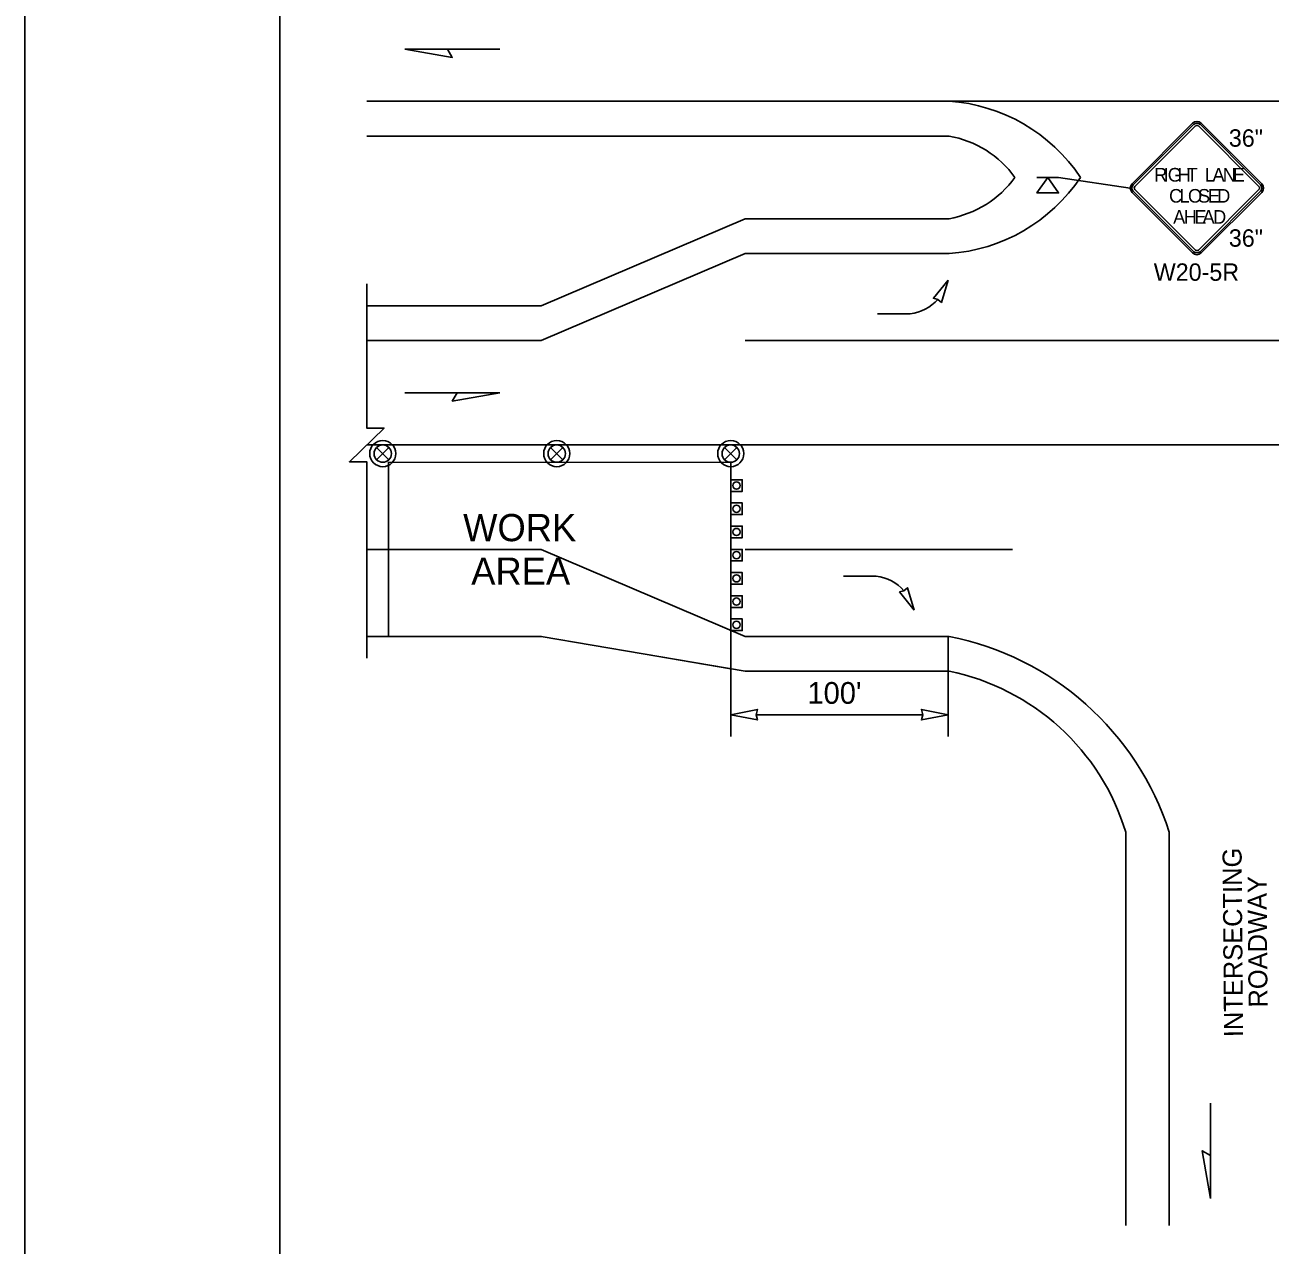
# Model space of a CAD drawing. Extents: x 99958 to 100136, y 99935 to 100013.
# Drawn here: x 100059.062 to 100063.643, y 100001.834 to 100006.321 of the extents above; entities that cross this region are included whole.
import ezdxf

# ---------------------------------------------------------------- set-up
doc = ezdxf.new("R2010")
doc.units = 0
for name, color, linetype in [('RD_ED_ShoulderPavedEdge', 7, 'Continuous'), ('RD_MK_LineEdgeWhite', 7, 'Continuous'), ('RD_MK_LineEdgeYellow', 7, 'Continuous'), ('RD_MK_LineLane', 7, 'Continuous'), ('SH_DE_DetailBody1Text', 7, 'Continuous'), ('SH_GI_PlotLimits', 7, 'Continuous'), ('SH_GI_SheetBorder', 7, 'Continuous'), ('TR_SN_ConstructionSigns', 7, 'Continuous'), ('TR_WZ_ArrowLeftStrRightTurn', 7, 'Continuous'), ('TR_WZ_PortableSignMountBlk-Org', 7, 'Continuous'), ('TR_WZ_TrafficCone', 7, 'Continuous'), ('TR_WZ_TrafficSafetyDrum', 7, 'Continuous'), ('TR_WZ_WorkAreaLabel', 7, 'Continuous'), ('TR_WZ_WorkZoneDetails', 7, 'Continuous'), ('TR_WZ_WorkZoneTextCurrent', 7, 'Continuous')]:
    doc.layers.add(name, color=color, linetype=linetype)

msp = doc.modelspace()

# ---------------------------------------------------------------- linework, layer by layer
at = {"layer": 'RD_ED_ShoulderPavedEdge'}
for p, q in [((100060.32, 100005.9124), (100062.4619, 100005.9124)), ((100060.9619, 100005.2885), (100061.7119, 100005.6084)), ((100061.7119, 100005.6084), (100062.4619, 100005.6084)), ((100060.32, 100005.2885), (100060.9619, 100005.2885)), ((100060.32, 100004.0724), (100060.9619, 100004.0724)), ((100060.9619, 100004.0724), (100061.7119, 100003.9444)), ((100061.7119, 100003.9444), (100062.4619, 100003.9444))]:
    msp.add_line(p, q, dxfattribs=at)
msp.add_lwpolyline([(100063.1119, 100001.9059), (100063.1119, 100003.3524)], dxfattribs=at)
for centre, radius, start, end in [((100062.3952, 100005.5361), 0.3822, 35.9393, 79.9433), ((100062.3952, 100005.9848), 0.3822, 280.0567, 324.0607), ((100062.2915, 100003.1044), 0.8571, 16.8187, 78.5287)]:
    msp.add_arc(centre, radius, start, end, dxfattribs=at)
at = {"layer": 'RD_MK_LineEdgeWhite'}
msp.add_line((100063.2719, 100003.3524), (100063.2719, 100001.9059), dxfattribs=at)
msp.add_arc((100062.257, 100003.0262), 1.0661, 17.8172, 78.9158, dxfattribs=at)
at = {"layer": 'RD_MK_LineEdgeYellow'}
for p, q in [((100060.32, 100006.0404), (100062.4619, 100006.0404)), ((100062.4619, 100006.0404), (100064.3984, 100006.0404)), ((100060.9619, 100005.1604), (100061.7119, 100005.4804)), ((100061.7119, 100005.4804), (100062.4619, 100005.4804)), ((100060.32, 100005.1604), (100060.9619, 100005.1604)), ((100062.9455, 100005.1604), (100064.8819, 100005.1604)), ((100060.32, 100004.3924), (100060.9619, 100004.3924)), ((100061.7119, 100004.0724), (100062.4619, 100004.0724))]:
    msp.add_line(p, q, dxfattribs=at)
for centre, start, end in [((100062.4204, 100005.4112), 33.6284, 86.2234), ((100062.4204, 100006.1097), 273.7766, 326.3716)]:
    msp.add_arc(centre, 0.6306, start, end, dxfattribs=at)
at = {"layer": 'RD_MK_LineLane'}
for points in [[(100062.9455, 100005.1604), (100061.7119, 100005.1604)], [(100067.555, 100004.7764), (100060.32, 100004.7764)], [(100061.7119, 100004.0724), (100060.9619, 100004.3924)], [(100062.6955, 100004.3924), (100061.7119, 100004.3924)]]:
    msp.add_lwpolyline(points, dxfattribs=at)
at = {"layer": 'SH_GI_PlotLimits'}
msp.add_lwpolyline([(100059.0625, 99999.6875), (100076.0625, 99999.6875), (100076.0625, 100010.6875), (100059.0625, 100010.6875)], close=True, dxfattribs=at)
at = {"layer": 'SH_GI_SheetBorder'}
msp.add_line((100060, 100010.375), (100060, 100000), dxfattribs=at)
at = {"layer": 'TR_SN_ConstructionSigns'}
for p, q in [((100063.358, 100005.9599), (100063.1352, 100005.7371)), ((100063.3624, 100005.9554), (100063.1396, 100005.7327)), ((100063.1458, 100005.7265), (100063.3686, 100005.9493)), ((100063.3792, 100005.9493), (100063.6019, 100005.7265)), ((100063.6081, 100005.7327), (100063.3854, 100005.9554)), ((100063.6125, 100005.7371), (100063.3898, 100005.9599)), ((100063.1352, 100005.7053), (100063.358, 100005.4826)), ((100063.1396, 100005.7097), (100063.3624, 100005.487)), ((100063.3686, 100005.4932), (100063.1458, 100005.7159)), ((100063.6019, 100005.7159), (100063.3792, 100005.4932)), ((100063.3854, 100005.487), (100063.6081, 100005.7097)), ((100063.3898, 100005.4826), (100063.6125, 100005.7053))]:
    msp.add_line(p, q, dxfattribs=at)
for centre, radius, start, end in [((100063.3739, 100005.9439), 0.0225, 45, 135), ((100063.3739, 100005.9439), 0.0162, 45, 135), ((100063.3739, 100005.9439), 0.0075, 45, 135), ((100063.1511, 100005.7212), 0.0225, 135, 225), ((100063.1511, 100005.7212), 0.0162, 135, 225), ((100063.1511, 100005.7212), 0.0075, 135, 225), ((100063.5966, 100005.7212), 0.0075, 315, 45), ((100063.5966, 100005.7212), 0.0162, 315, 45), ((100063.5966, 100005.7212), 0.0225, 315, 45), ((100063.3739, 100005.4985), 0.0075, 225, 315), ((100063.3739, 100005.4985), 0.0225, 225, 315), ((100063.3739, 100005.4985), 0.0162, 225, 315)]:
    msp.add_arc(centre, radius, start, end, dxfattribs=at)
at = {"layer": 'TR_WZ_ArrowLeftStrRightTurn'}
for p, q in [((100062.3186, 100005.2587), (100062.1986, 100005.2587)), ((100062.1938, 100004.2942), (100062.0738, 100004.2942))]:
    msp.add_line(p, q, dxfattribs=at)
for points in [[(100062.4588, 100005.3822), (100062.4338, 100005.3003), (100062.4211, 100005.3115), (100062.4047, 100005.3158)], [(100062.3336, 100004.1692), (100062.2798, 100004.2359), (100062.2962, 100004.2402), (100062.309, 100004.2513)]]:
    msp.add_lwpolyline(points, close=True, dxfattribs=at)
for centre, radius, start, end in [((100062.2994, 100005.4218), 0.1642, 276.7058, 317.7833), ((100062.1725, 100004.1297), 0.1658, 41.7524, 82.6149)]:
    msp.add_arc(centre, radius, start, end, dxfattribs=at)
at = {"layer": 'TR_WZ_PortableSignMountBlk-Org'}
msp.add_line((100062.7851, 100005.7604), (100062.8651, 100005.7604), dxfattribs=at)
msp.add_lwpolyline([(100062.825, 100005.7604), (100062.8651, 100005.703), (100062.7851, 100005.703)], close=True, dxfattribs=at)
at = {"layer": 'TR_WZ_TrafficCone'}
for points in [[(100061.7016, 100004.6485), (100061.7016, 100004.6058), (100061.6589, 100004.6058), (100061.6589, 100004.6485), (100061.7016, 100004.6485)], [(100061.6589, 100004.6485), (100061.6589, 100004.6058), (100061.7016, 100004.6058), (100061.7016, 100004.6485), (100061.6589, 100004.6485)], [(100061.7016, 100004.5631), (100061.7016, 100004.5205), (100061.6589, 100004.5205), (100061.6589, 100004.5631), (100061.7016, 100004.5631)], [(100061.6589, 100004.5631), (100061.6589, 100004.5205), (100061.7016, 100004.5205), (100061.7016, 100004.5631), (100061.6589, 100004.5631)], [(100061.7016, 100004.4778), (100061.7016, 100004.4351), (100061.6589, 100004.4351), (100061.6589, 100004.4778), (100061.7016, 100004.4778)], [(100061.6589, 100004.4778), (100061.6589, 100004.4351), (100061.7016, 100004.4351), (100061.7016, 100004.4778), (100061.6589, 100004.4778)], [(100061.7016, 100004.3924), (100061.7016, 100004.3498), (100061.6589, 100004.3498), (100061.6589, 100004.3924), (100061.7016, 100004.3924)], [(100061.6589, 100004.3924), (100061.6589, 100004.3498), (100061.7016, 100004.3498), (100061.7016, 100004.3924), (100061.6589, 100004.3924)], [(100061.7016, 100004.3071), (100061.7016, 100004.2644), (100061.6589, 100004.2644), (100061.6589, 100004.3071), (100061.7016, 100004.3071)], [(100061.6589, 100004.3071), (100061.6589, 100004.2644), (100061.7016, 100004.2644), (100061.7016, 100004.3071), (100061.6589, 100004.3071)], [(100061.7016, 100004.2218), (100061.7016, 100004.1791), (100061.6589, 100004.1791), (100061.6589, 100004.2218), (100061.7016, 100004.2218)], [(100061.6589, 100004.2218), (100061.6589, 100004.1791), (100061.7016, 100004.1791), (100061.7016, 100004.2218), (100061.6589, 100004.2218)], [(100061.7016, 100004.1364), (100061.7016, 100004.0938), (100061.6589, 100004.0938), (100061.6589, 100004.1364), (100061.7016, 100004.1364)], [(100061.6589, 100004.1364), (100061.6589, 100004.0938), (100061.7016, 100004.0938), (100061.7016, 100004.1364), (100061.6589, 100004.1364)]]:
    msp.add_lwpolyline(points, dxfattribs=at)
for centre in [(100061.6803, 100004.6271), (100061.6803, 100004.5418), (100061.6803, 100004.4564), (100061.6803, 100004.3711), (100061.6803, 100004.2858), (100061.6803, 100004.2004), (100061.6803, 100004.1151)]:
    msp.add_circle(centre, 0.0133, dxfattribs=at)
at = {"layer": 'TR_WZ_TrafficSafetyDrum'}
for p, q in [((100060.3563, 100004.7671), (100060.4015, 100004.7218)), ((100060.4015, 100004.7671), (100060.3563, 100004.7218)), ((100060.9963, 100004.7671), (100061.0415, 100004.7218)), ((100061.0415, 100004.7671), (100060.9963, 100004.7218)), ((100061.6363, 100004.7671), (100061.6815, 100004.7218)), ((100061.6815, 100004.7671), (100061.6363, 100004.7218))]:
    msp.add_line(p, q, dxfattribs=at)
for centre, radius in [((100060.3789, 100004.7445), 0.048), ((100060.3789, 100004.7445), 0.048), ((100060.3789, 100004.7445), 0.032), ((100061.0189, 100004.7445), 0.048), ((100061.0189, 100004.7445), 0.048), ((100061.0189, 100004.7445), 0.032), ((100061.6589, 100004.7445), 0.048), ((100061.6589, 100004.7445), 0.048), ((100061.6589, 100004.7445), 0.032)]:
    msp.add_circle(centre, radius, dxfattribs=at)
at = {"layer": 'TR_WZ_WorkZoneDetails'}
for p, q in [((100060.6169, 100006.2324), (100060.8098, 100006.2324)), ((100062.8651, 100005.7604), (100063.1286, 100005.7212)), ((100060.6526, 100004.9685), (100060.4597, 100004.9685)), ((100062.4589, 100004.0724), (100062.4589, 100003.7045)), ((100061.6589, 100003.9535), (100061.6589, 100003.7045)), ((100061.7526, 100003.7845), (100062.3652, 100003.7845)), ((100063.4242, 100002.1631), (100063.4242, 100002.356))]:
    msp.add_line(p, q, dxfattribs=at)
for points in [[(100060.4597, 100006.2324), (100060.6347, 100006.2016), (100060.6169, 100006.2324)], [(100060.8098, 100004.9685), (100060.6347, 100004.9376), (100060.6526, 100004.9685)], [(100060.4, 100004.0724), (100060.9619, 100004.0724), (100061.3369, 100004.0084), (100061.6589, 100003.9535), (100061.6589, 100004.0951), (100061.6589, 100004.4038), (100061.6589, 100004.7124), (100061.0295, 100004.7125), (100060.4, 100004.7124)], [(100061.6589, 100003.7845), (100061.7572, 100003.8037), (100061.7526, 100003.7845), (100061.7572, 100003.7652)], [(100062.4589, 100003.7845), (100062.3606, 100003.8037), (100062.3652, 100003.7845), (100062.3606, 100003.7652)], [(100063.4242, 100002.0059), (100063.3933, 100002.181), (100063.4242, 100002.1631)]]:
    msp.add_lwpolyline(points, close=True, dxfattribs=at)
msp.add_lwpolyline([(100060.32, 100003.9924), (100060.32, 100004.7145), (100060.256, 100004.7145), (100060.384, 100004.8384), (100060.32, 100004.8384), (100060.32, 100005.3685)], dxfattribs=at)

# ---------------------------------------------------------------- texts
at = {"layer": 'SH_DE_DetailBody1Text'}
for s, p in [('INTERSECTING', (100063.5437, 100002.5989)), ('ROADWAY', (100063.6339, 100002.7079))]:
    msp.add_text(s, height=0.07, rotation=90.4626, dxfattribs=at).set_placement(p)
at = {"layer": 'TR_SN_ConstructionSigns'}
for s, p in [('36"', (100063.4913, 100005.8731)), ('36"', (100063.4913, 100005.5054)), ('W20-5R', (100063.2151, 100005.38))]:
    msp.add_text(s, height=0.064, rotation=360, dxfattribs=at).set_placement(p)
for s, p in [('R', (100063.2164, 100005.745)), ('I', (100063.2513, 100005.745)), ('G', (100063.2666, 100005.745)), ('H', (100063.3028, 100005.745)), ('T', (100063.3365, 100005.745)), ('L', (100063.4031, 100005.745)), ('A', (100063.4311, 100005.745)), ('N', (100063.4688, 100005.745)), ('E', (100063.5059, 100005.745)), ('C', (100063.2714, 100005.6675)), ('L', (100063.3094, 100005.6675)), ('O', (100063.3409, 100005.6675)), ('S', (100063.3779, 100005.6675)), ('E', (100063.4144, 100005.6675)), ('D', (100063.4484, 100005.6675)), ('A', (100063.2864, 100005.59)), ('H', (100063.3254, 100005.59)), ('E', (100063.3644, 100005.59)), ('A', (100063.3944, 100005.59)), ('D', (100063.4334, 100005.59))]:
    msp.add_text(s, height=0.05, dxfattribs=at).set_placement(p)
at = {"layer": 'TR_WZ_WorkAreaLabel'}
for s, p in [('WORK', (100060.6746, 100004.4225)), ('AREA', (100060.7043, 100004.2624))]:
    msp.add_text(s, height=0.1, dxfattribs=at).set_placement(p)
at = {"layer": 'TR_WZ_WorkZoneTextCurrent'}
msp.add_text("100'", height=0.08, dxfattribs=at).set_placement((100061.9411, 100003.8245))

doc.saveas('drawing.dxf')
